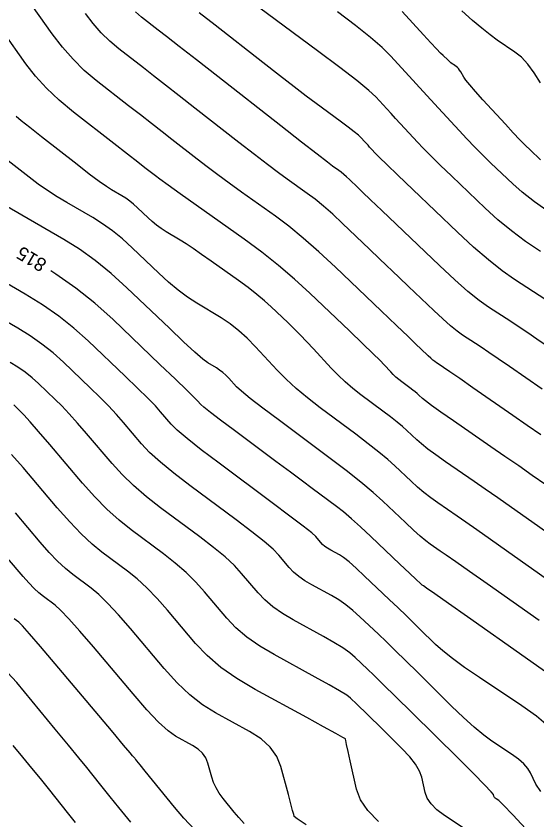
# Model space of a CAD drawing. Extents: x 2082232 to 2083549, y 592624 to 593832.
# Drawn here: x 2082260.66 to 2082287.63, y 593320.25 to 593361.85 of the extents above; entities that cross this region are included whole.
import ezdxf

# ---------------------------------------------------------------- set-up
doc = ezdxf.new("R2010")
doc.units = 0
doc.layers.add('DT_X_Contour_Major', color=7, linetype='Continuous')
doc.layers.add('DT_X_Contour_Minor', color=7, linetype='Continuous')

msp = doc.modelspace()

# ---------------------------------------------------------------- linework, layer by layer
at = {"layer": 'DT_X_Contour_Major'}
for points in [[(2082287.835, 593340.176), (2082287.132, 593340.664), (2082286.382, 593341.184), (2082284.318, 593342.613), (2082283.631, 593343.088), (2082283.12, 593343.44), (2082282.784, 593343.671), (2082282.623, 593343.779), (2082282.427, 593343.906), (2082282.345, 593343.965), (2082282.246, 593344.045), (2082282.13, 593344.148), (2082281.996, 593344.273), (2082281.617, 593344.635), (2082281.382, 593344.859), (2082280.96, 593345.262), (2082280.352, 593345.842), (2082279.558, 593346.6), (2082277.193, 593348.858), (2082276.334, 593349.657), (2082275.532, 593350.362), (2082274.787, 593350.973), (2082274.098, 593351.489), (2082272.337, 593352.738), (2082271.698, 593353.196), (2082271.101, 593353.633), (2082270.547, 593354.049), (2082270.035, 593354.443), (2082268.726, 593355.466), (2082268.217, 593355.863), (2082267.674, 593356.287), (2082267.096, 593356.737), (2082266.483, 593357.213), (2082264.802, 593358.52), (2082264.187, 593359.038), (2082263.604, 593359.613), (2082263.052, 593360.245), (2082262.531, 593360.934), (2082261.185, 593362.846)], [(2082288.259, 593351.698), (2082287.495, 593352.242), (2082286.867, 593352.73), (2082286.375, 593353.162), (2082285.246, 593354.24), (2082284.825, 593354.648), (2082284.41, 593355.065), (2082284, 593355.49), (2082283.596, 593355.924), (2082282.525, 593357.091), (2082282.129, 593357.523), (2082281.744, 593357.942), (2082281.369, 593358.35), (2082281.005, 593358.746), (2082280.049, 593359.787), (2082279.608, 593360.222), (2082279.003, 593360.747), (2082278.233, 593361.362), (2082277.298, 593362.067)], [(2082288.028, 593327.941), (2082287.024, 593328.655), (2082284.033, 593330.755), (2082283.05, 593331.446), (2082282.341, 593331.944), (2082281.908, 593332.248), (2082281.749, 593332.359), (2082281.694, 593332.398), (2082281.605, 593332.477), (2082281.381, 593332.686), (2082281.022, 593333.024), (2082280.527, 593333.492), (2082279.027, 593334.913), (2082278.495, 593335.41), (2082278.021, 593335.834), (2082277.606, 593336.185), (2082277.251, 593336.464), (2082276.382, 593337.112), (2082275.996, 593337.399), (2082275.49, 593337.776), (2082274.863, 593338.241), (2082274.116, 593338.796), (2082271.962, 593340.395), (2082271.248, 593340.929), (2082270.719, 593341.331), (2082270.377, 593341.602), (2082270.221, 593341.742), (2082270.053, 593341.94), (2082269.884, 593342.113), (2082269.503, 593342.485), (2082268.911, 593343.056), (2082268.106, 593343.826), (2082265.679, 593346.144), (2082264.742, 593346.985), (2082263.754, 593347.77), (2082262.713, 593348.499), (2082262.451, 593348.66)], [(2082279.433, 593320.175), (2082278.872, 593320.73), (2082278.487, 593321.285), (2082278.278, 593321.838), (2082277.957, 593323.313), (2082277.852, 593323.797), (2082277.776, 593324.144), (2082277.73, 593324.355), (2082277.713, 593324.429), (2082277.709, 593324.444), (2082277.583, 593324.517), (2082277.207, 593324.725), (2082276.581, 593325.069), (2082275.706, 593325.547), (2082273.039, 593327.003), (2082272.096, 593327.562), (2082271.267, 593328.145), (2082270.552, 593328.753), (2082269.951, 593329.385), (2082268.5, 593331.105), (2082267.962, 593331.715), (2082267.436, 593332.255), (2082266.924, 593332.727), (2082266.423, 593333.128), (2082265.105, 593334.106), (2082264.59, 593334.525), (2082264.032, 593335.047), (2082263.432, 593335.672), (2082262.789, 593336.4), (2082261.019, 593338.48), (2082260.427, 593339.159)], [(2082263.739, 593320.11), (2082263.387, 593320.55), (2082262.329, 593321.875), (2082261.918, 593322.388), (2082261.478, 593322.93), (2082261.01, 593323.503), (2082260.513, 593324.105)]]:
    msp.add_lwpolyline(points, dxfattribs=at)
at = {"layer": 'DT_X_Contour_Minor'}
for points in [[(2082287.812, 593349.659), (2082287.041, 593350.184), (2082286.306, 593350.735), (2082285.606, 593351.312), (2082284.943, 593351.916), (2082283.221, 593353.559), (2082282.625, 593354.131), (2082282.13, 593354.616), (2082281.735, 593355.014), (2082281.44, 593355.324), (2082280.789, 593356.034), (2082280.548, 593356.297), (2082280.313, 593356.553), (2082280.085, 593356.801), (2082279.864, 593357.042), (2082279.281, 593357.675), (2082278.929, 593358.002), (2082278.308, 593358.508), (2082277.418, 593359.193), (2082276.26, 593360.057), (2082272.814, 593362.6)], [(2082287.896, 593342.542), (2082286.213, 593343.707), (2082285.629, 593344.11), (2082285.14, 593344.444), (2082284.746, 593344.71), (2082284.446, 593344.908), (2082283.774, 593345.345), (2082283.492, 593345.546), (2082283.15, 593345.824), (2082282.75, 593346.177), (2082282.29, 593346.606), (2082280.984, 593347.852), (2082280.491, 593348.323), (2082279.477, 593349.291), (2082278.957, 593349.787), (2082277.559, 593351.121), (2082277.052, 593351.594), (2082276.578, 593352.01), (2082276.137, 593352.371), (2082275.73, 593352.676), (2082274.69, 593353.414), (2082274.241, 593353.74), (2082273.676, 593354.164), (2082272.995, 593354.686), (2082272.197, 593355.306), (2082269.914, 593357.091), (2082269.106, 593357.723), (2082268.392, 593358.28), (2082267.773, 593358.763), (2082267.248, 593359.171), (2082265.975, 593360.16), (2082265.51, 593360.552), (2082265.068, 593360.988), (2082264.65, 593361.466), (2082264.256, 593361.988)], [(2082288.108, 593344.802), (2082287.627, 593345.132), (2082287.16, 593345.449), (2082286.708, 593345.75), (2082286.27, 593346.037), (2082285.12, 593346.783), (2082284.638, 593347.127), (2082284.055, 593347.602), (2082283.37, 593348.206), (2082282.584, 593348.939), (2082279.6, 593351.787), (2082279.016, 593352.344), (2082278.601, 593352.739), (2082278.356, 593352.974), (2082277.925, 593353.385), (2082277.769, 593353.53), (2082277.623, 593353.658), (2082277.488, 593353.769), (2082277.362, 593353.863), (2082277.042, 593354.09), (2082276.784, 593354.284), (2082276.251, 593354.696), (2082275.443, 593355.324), (2082274.36, 593356.17), (2082271.103, 593358.715), (2082269.994, 593359.582), (2082269.11, 593360.273), (2082268.449, 593360.788), (2082268.013, 593361.128), (2082267.148, 593361.8), (2082266.832, 593362.067)], [(2082288.093, 593347.166), (2082286.466, 593348.221), (2082285.824, 593348.671), (2082285.117, 593349.229), (2082284.346, 593349.895), (2082283.51, 593350.669), (2082281.195, 593352.878), (2082280.425, 593353.614), (2082279.85, 593354.167), (2082279.47, 593354.537), (2082279.285, 593354.724), (2082279.052, 593354.978), (2082278.966, 593355.072), (2082278.883, 593355.163), (2082278.801, 593355.251), (2082278.722, 593355.338), (2082278.514, 593355.564), (2082278.388, 593355.68), (2082278.167, 593355.861), (2082277.849, 593356.106), (2082277.436, 593356.414), (2082276.205, 593357.322), (2082275.686, 593357.71), (2082275.051, 593358.194), (2082274.3, 593358.773), (2082273.433, 593359.448), (2082270.969, 593361.375), (2082270.138, 593362.023)], [(2082287.808, 593354.409), (2082287.271, 593354.921), (2082287.04, 593355.149), (2082286.751, 593355.447), (2082286.403, 593355.816), (2082285.996, 593356.256), (2082284.834, 593357.523), (2082284.446, 593357.952), (2082284.151, 593358.288), (2082283.95, 593358.531), (2082283.843, 593358.681), (2082283.684, 593358.958), (2082283.625, 593359.053), (2082283.567, 593359.132), (2082283.51, 593359.195), (2082283.454, 593359.24), (2082283.306, 593359.34), (2082283.246, 593359.384), (2082283.177, 593359.438), (2082283.099, 593359.505), (2082283.012, 593359.583), (2082282.767, 593359.807), (2082282.635, 593359.937), (2082282.422, 593360.159), (2082282.129, 593360.472), (2082281.754, 593360.878), (2082280.648, 593362.081)], [(2082287.82, 593358.398), (2082287.493, 593358.921), (2082287.162, 593359.361), (2082286.826, 593359.717), (2082286.485, 593359.991), (2082285.57, 593360.609), (2082285.199, 593360.877), (2082284.771, 593361.217), (2082284.287, 593361.63), (2082283.747, 593362.114)], [(2082288.084, 593337.586), (2082287.388, 593338.073), (2082286.684, 593338.566), (2082285.969, 593339.063), (2082285.246, 593339.564), (2082283.304, 593340.908), (2082282.657, 593341.358), (2082282.175, 593341.699), (2082281.857, 593341.931), (2082281.702, 593342.054), (2082281.51, 593342.236), (2082281.427, 593342.311), (2082281.322, 593342.398), (2082281.197, 593342.497), (2082281.05, 593342.608), (2082280.629, 593342.922), (2082280.475, 593343.042), (2082280.328, 593343.167), (2082280.189, 593343.298), (2082280.057, 593343.435), (2082279.714, 593343.806), (2082279.505, 593344.019), (2082279.136, 593344.382), (2082278.607, 593344.893), (2082277.918, 593345.553), (2082275.866, 593347.512), (2082275.076, 593348.237), (2082274.247, 593348.944), (2082273.376, 593349.632), (2082272.466, 593350.301), (2082269.985, 593352.062), (2082269.155, 593352.652), (2082268.526, 593353.102), (2082268.099, 593353.411), (2082267.872, 593353.579), (2082267.537, 593353.842), (2082267.329, 593354.004), (2082266.956, 593354.294), (2082266.419, 593354.711), (2082265.718, 593355.256), (2082263.629, 593356.879), (2082262.887, 593357.492), (2082262.229, 593358.112), (2082261.654, 593358.739), (2082261.163, 593359.374), (2082259.965, 593361.076)], [(2082289.2, 593334.383), (2082287.071, 593335.878), (2082286.304, 593336.417), (2082285.598, 593336.91), (2082284.954, 593337.359), (2082284.372, 593337.763), (2082282.901, 593338.781), (2082282.394, 593339.138), (2082281.977, 593339.445), (2082281.648, 593339.704), (2082281.409, 593339.913), (2082280.889, 593340.405), (2082280.665, 593340.607), (2082280.384, 593340.841), (2082280.046, 593341.108), (2082279.65, 593341.408), (2082278.518, 593342.252), (2082278.103, 593342.575), (2082277.707, 593342.914), (2082277.332, 593343.267), (2082276.975, 593343.634), (2082276.051, 593344.634), (2082275.708, 593345), (2082275.372, 593345.348), (2082275.043, 593345.678), (2082274.721, 593345.991), (2082273.872, 593346.802), (2082273.527, 593347.115), (2082273.129, 593347.446), (2082272.678, 593347.796), (2082272.173, 593348.163), (2082270.758, 593349.168), (2082270.259, 593349.518), (2082269.826, 593349.816), (2082269.458, 593350.06), (2082269.155, 593350.251), (2082268.435, 593350.691), (2082268.173, 593350.86), (2082267.928, 593351.035), (2082267.7, 593351.218), (2082267.489, 593351.409), (2082266.947, 593351.926), (2082266.744, 593352.11), (2082266.542, 593352.275), (2082266.34, 593352.42), (2082266.139, 593352.545), (2082265.604, 593352.853), (2082265.342, 593353.022), (2082264.957, 593353.296), (2082264.449, 593353.677), (2082263.818, 593354.165), (2082261.972, 593355.605), (2082261.364, 593356.081), (2082260.925, 593356.428), (2082260.653, 593356.645)], [(2082288.474, 593332.474), (2082286.059, 593334.171), (2082285.219, 593334.76), (2082284.512, 593335.255), (2082283.939, 593335.655), (2082283.498, 593335.962), (2082282.499, 593336.653), (2082282.131, 593336.917), (2082281.778, 593337.192), (2082281.439, 593337.477), (2082281.115, 593337.773), (2082280.268, 593338.575), (2082279.904, 593338.902), (2082279.447, 593339.283), (2082278.895, 593339.718), (2082278.25, 593340.207), (2082276.406, 593341.582), (2082275.748, 593342.09), (2082275.158, 593342.583), (2082274.635, 593343.061), (2082274.18, 593343.524), (2082273.058, 593344.738), (2082272.63, 593345.173), (2082272.19, 593345.565), (2082271.737, 593345.916), (2082271.271, 593346.225), (2082270.012, 593346.994), (2082269.534, 593347.308), (2082269.047, 593347.671), (2082268.549, 593348.086), (2082268.041, 593348.55), (2082266.673, 593349.857), (2082266.16, 593350.322), (2082265.65, 593350.738), (2082265.14, 593351.104), (2082264.633, 593351.42), (2082263.281, 593352.199), (2082262.779, 593352.5), (2082262.287, 593352.819), (2082261.804, 593353.157), (2082261.331, 593353.513), (2082260.084, 593354.486)], [(2082287.749, 593330.565), (2082285.046, 593332.463), (2082284.134, 593333.103), (2082283.427, 593333.599), (2082282.923, 593333.952), (2082282.623, 593334.161), (2082282.096, 593334.525), (2082281.868, 593334.697), (2082281.58, 593334.939), (2082281.231, 593335.251), (2082280.821, 593335.633), (2082279.648, 593336.744), (2082279.143, 593337.198), (2082278.509, 593337.726), (2082277.745, 593338.329), (2082276.851, 593339.006), (2082274.294, 593340.912), (2082273.436, 593341.557), (2082272.781, 593342.065), (2082272.327, 593342.435), (2082272.074, 593342.668), (2082271.671, 593343.104), (2082271.518, 593343.26), (2082271.36, 593343.401), (2082271.197, 593343.527), (2082271.03, 593343.638), (2082270.578, 593343.913), (2082270.327, 593344.102), (2082269.912, 593344.462), (2082269.334, 593344.992), (2082268.593, 593345.692), (2082266.398, 593347.788), (2082265.577, 593348.534), (2082264.757, 593349.201), (2082263.94, 593349.788), (2082263.126, 593350.296), (2082260.958, 593351.544), (2082260.216, 593351.978)], [(2082288.204, 593325.095), (2082287.604, 593325.617), (2082286.853, 593326.158), (2082284.648, 593327.624), (2082283.886, 593328.144), (2082283.253, 593328.602), (2082282.751, 593328.998), (2082282.378, 593329.334), (2082281.556, 593330.146), (2082281.226, 593330.469), (2082280.854, 593330.829), (2082280.439, 593331.227), (2082279.981, 593331.662), (2082278.703, 593332.871), (2082278.262, 593333.279), (2082277.898, 593333.598), (2082277.612, 593333.826), (2082277.403, 593333.964), (2082276.948, 593334.212), (2082276.787, 593334.308), (2082276.646, 593334.407), (2082276.524, 593334.51), (2082276.422, 593334.617), (2082276.176, 593334.909), (2082275.966, 593335.101), (2082275.521, 593335.457), (2082274.841, 593335.977), (2082273.925, 593336.662), (2082271.168, 593338.709), (2082270.238, 593339.41), (2082269.515, 593339.981), (2082268.998, 593340.42), (2082268.689, 593340.728), (2082268.139, 593341.374), (2082267.869, 593341.671), (2082267.472, 593342.078), (2082266.948, 593342.595), (2082266.298, 593343.223), (2082264.393, 593345.042), (2082263.653, 593345.704), (2082262.863, 593346.328), (2082262.023, 593346.914), (2082261.133, 593347.46), (2082258.691, 593348.865)], [(2082287.834, 593321.726), (2082287.572, 593322.1), (2082287.297, 593322.692), (2082287.159, 593322.918), (2082286.95, 593323.153), (2082286.67, 593323.396), (2082286.32, 593323.648), (2082285.292, 593324.332), (2082284.873, 593324.638), (2082284.385, 593325.042), (2082283.83, 593325.544), (2082283.206, 593326.144), (2082281.453, 593327.877), (2082280.833, 593328.488), (2082280.288, 593329.022), (2082279.817, 593329.478), (2082279.42, 593329.856), (2082278.462, 593330.763), (2082278.101, 593331.086), (2082277.734, 593331.376), (2082277.362, 593331.633), (2082276.985, 593331.856), (2082275.974, 593332.409), (2082275.616, 593332.62), (2082275.302, 593332.841), (2082275.031, 593333.071), (2082274.804, 593333.309), (2082274.257, 593333.958), (2082273.965, 593334.254), (2082273.5, 593334.656), (2082272.861, 593335.165), (2082272.049, 593335.779), (2082269.653, 593337.558), (2082268.822, 593338.193), (2082268.13, 593338.764), (2082267.574, 593339.271), (2082267.156, 593339.713), (2082266.224, 593340.808), (2082265.854, 593341.229), (2082265.441, 593341.671), (2082264.986, 593342.134), (2082264.489, 593342.619), (2082263.106, 593343.939), (2082262.57, 593344.42), (2082261.997, 593344.873), (2082261.387, 593345.297), (2082260.741, 593345.694), (2082258.969, 593346.714)], [(2082287.246, 593319.588), (2082286.391, 593320.494), (2082285.858, 593321.051), (2082285.648, 593321.258), (2082285.517, 593321.347), (2082285.473, 593321.38), (2082285.44, 593321.413), (2082285.417, 593321.446), (2082285.404, 593321.48), (2082285.385, 593321.569), (2082285.265, 593321.71), (2082284.921, 593322.066), (2082284.353, 593322.638), (2082283.56, 593323.424), (2082281.147, 593325.81), (2082280.326, 593326.621), (2082279.671, 593327.265), (2082279.182, 593327.741), (2082278.859, 593328.051), (2082278.222, 593328.654), (2082277.939, 593328.892), (2082277.569, 593329.154), (2082277.112, 593329.439), (2082276.568, 593329.749), (2082274.999, 593330.605), (2082274.445, 593330.933), (2082273.958, 593331.275), (2082273.538, 593331.631), (2082273.187, 593332.001), (2082272.338, 593333.007), (2082271.964, 593333.408), (2082271.479, 593333.856), (2082270.882, 593334.352), (2082270.174, 593334.895), (2082268.137, 593336.408), (2082267.407, 593336.976), (2082266.745, 593337.548), (2082266.15, 593338.122), (2082265.624, 593338.699), (2082264.31, 593340.242), (2082263.839, 593340.787), (2082263.41, 593341.264), (2082263.024, 593341.673), (2082262.68, 593342.015), (2082261.82, 593342.836), (2082261.487, 593343.135), (2082261.13, 593343.417), (2082260.751, 593343.681), (2082260.349, 593343.928)], [(2082284.011, 593319.694), (2082282.844, 593320.482), (2082282.453, 593320.778), (2082282.155, 593321.074), (2082281.951, 593321.37), (2082281.839, 593321.667), (2082281.667, 593322.46), (2082281.554, 593322.776), (2082281.345, 593323.128), (2082281.039, 593323.518), (2082280.637, 593323.944), (2082279.437, 593325.131), (2082279.028, 593325.534), (2082278.702, 593325.854), (2082278.459, 593326.092), (2082278.299, 593326.246), (2082277.982, 593326.546), (2082277.778, 593326.698), (2082277.405, 593326.932), (2082276.862, 593327.246), (2082276.15, 593327.641), (2082274.025, 593328.801), (2082273.274, 593329.246), (2082272.614, 593329.709), (2082272.045, 593330.192), (2082271.569, 593330.693), (2082270.419, 593332.056), (2082269.963, 593332.561), (2082269.458, 593333.056), (2082268.903, 593333.539), (2082268.298, 593334.012), (2082266.621, 593335.257), (2082265.991, 593335.759), (2082265.36, 593336.331), (2082264.726, 593336.973), (2082264.091, 593337.685), (2082262.396, 593339.676), (2082261.824, 593340.345), (2082261.379, 593340.857), (2082261.061, 593341.212), (2082260.871, 593341.411), (2082260.534, 593341.733)], [(2082275.675, 593319.989), (2082275.218, 593320.304), (2082275.064, 593320.418), (2082275.056, 593320.451), (2082275.036, 593320.53), (2082274.979, 593320.742), (2082274.886, 593321.087), (2082274.758, 593321.564), (2082274.367, 593323.015), (2082274.155, 593323.536), (2082273.815, 593324.012), (2082273.345, 593324.443), (2082272.745, 593324.828), (2082270.975, 593325.794), (2082270.312, 593326.209), (2082269.65, 593326.728), (2082268.991, 593327.35), (2082268.333, 593328.077), (2082266.58, 593330.154), (2082265.961, 593330.868), (2082265.415, 593331.455), (2082264.944, 593331.914), (2082264.548, 593332.245), (2082263.59, 593332.956), (2082263.215, 593333.26), (2082262.809, 593333.64), (2082262.373, 593334.094), (2082261.906, 593334.623), (2082260.618, 593336.135)], [(2082272.474, 593320.071), (2082272.191, 593320.373), (2082271.952, 593320.652), (2082271.373, 593321.364), (2082271.174, 593321.632), (2082271.011, 593321.903), (2082270.883, 593322.177), (2082270.79, 593322.453), (2082270.59, 593323.194), (2082270.484, 593323.46), (2082270.314, 593323.701), (2082270.081, 593323.917), (2082269.785, 593324.108), (2082268.91, 593324.586), (2082268.527, 593324.856), (2082268.034, 593325.31), (2082267.429, 593325.948), (2082266.715, 593326.769), (2082264.661, 593329.203), (2082263.959, 593330.022), (2082263.394, 593330.655), (2082262.965, 593331.101), (2082262.672, 593331.361), (2082262.074, 593331.805), (2082261.84, 593331.995), (2082261.586, 593332.232), (2082261.314, 593332.516), (2082261.022, 593332.847), (2082260.218, 593333.791)], [(2082269.905, 593319.743), (2082269.338, 593320.347), (2082268.863, 593320.9), (2082267.721, 593322.305), (2082267.345, 593322.767), (2082267.076, 593323.099), (2082266.912, 593323.301), (2082266.854, 593323.372), (2082266.841, 593323.388), (2082266.833, 593323.398), (2082266.819, 593323.415), (2082266.799, 593323.44), (2082266.772, 593323.472), (2082266.693, 593323.568), (2082266.561, 593323.725), (2082266.224, 593324.125), (2082265.682, 593324.767), (2082264.936, 593325.651), (2082262.673, 593328.333), (2082261.92, 593329.221), (2082261.356, 593329.875), (2082260.981, 593330.294), (2082260.797, 593330.477), (2082260.558, 593330.655)], [(2082266.595, 593320.138), (2082265.982, 593320.892), (2082265.756, 593321.171), (2082265.537, 593321.442), (2082265.325, 593321.705), (2082265.121, 593321.961), (2082264.585, 593322.632), (2082264.316, 593322.965), (2082263.91, 593323.461), (2082263.367, 593324.12), (2082262.687, 593324.943), (2082260.69, 593327.353), (2082259.973, 593328.145)]]:
    msp.add_lwpolyline(points, dxfattribs=at)

# ---------------------------------------------------------------- texts
at = {"layer": 'DT_X_Contour_Major'}
msp.add_text('815', height=0.7, rotation=149.2967, dxfattribs=at).set_placement((2082262.3, 593349.173))

doc.saveas('drawing.dxf')
